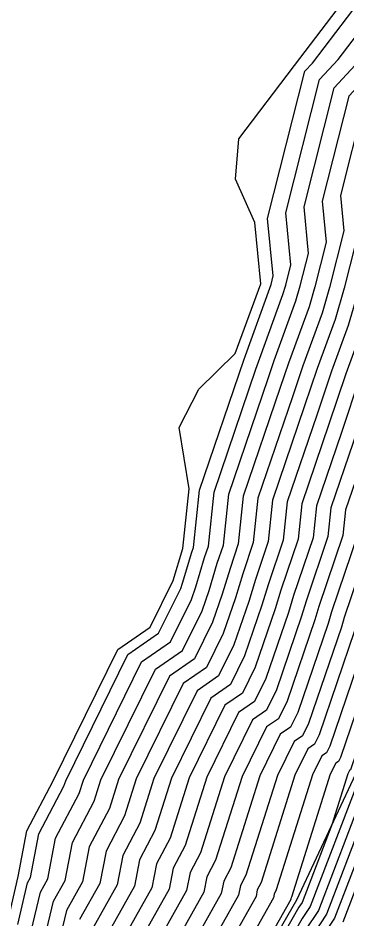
# Model space of a CAD drawing. Extents: x 2188792 to 2191981, y 386090 to 389710.
# Drawn here: x 2189450.6 to 2189470.6, y 386769.3 to 386824.1 of the extents above; entities that cross this region are included whole.
import ezdxf

# ---------------------------------------------------------------- set-up
doc = ezdxf.new("R2010")
doc.units = 0
for name, color, linetype in [('DTM Contours Major', 7, 'Continuous'), ('DTM Contours Minor', 7, 'Continuous'), ('PH Exist DTM Breakline', 7, 'Continuous')]:
    doc.layers.add(name, color=color, linetype=linetype)

msp = doc.modelspace()

# ---------------------------------------------------------------- linework, layer by layer
at = {"layer": 'DTM Contours Major'}
for points in [[(2189484.86, 386829.287), (2189480.983, 386823.128), (2189480.904, 386823.025), (2189475.126, 386816.835), (2189474.588, 386814.702), (2189474.668, 386813.87), (2189473.069, 386807.504), (2189472.221, 386804.61), (2189471.372, 386802.287), (2189470.211, 386798.807), (2189468.71, 386794.399), (2189468.508, 386792.458), (2189467.323, 386788.937), (2189467.014, 386787.918), (2189465.643, 386783.893), (2189464.95, 386782.49), (2189463.99, 386781.826), (2189462.055, 386777.885), (2189460.748, 386773.735), (2189460.015, 386772.346), (2189459.774, 386771.074), (2189457.477, 386766.989)], [(2189490.364, 386828.545), (2189487.684, 386822.039), (2189487.109, 386821.11), (2189484.34, 386814.214), (2189483.851, 386813.636), (2189482.138, 386807.767), (2189481.955, 386807.039), (2189480.132, 386800.82), (2189480.088, 386800.698), (2189477.593, 386793.222), (2189477.586, 386793.204), (2189477.586, 386793.196), (2189477.389, 386792.612), (2189474.974, 386785.824), (2189474.85, 386785.484), (2189471.967, 386777.863), (2189471.579, 386776.968), (2189468.832, 386769.786), (2189468.049, 386768.603)], [(2189476.706, 386826.683), (2189473.138, 386821.977), (2189470.679, 386819.342), (2189469.065, 386812.943), (2189469.307, 386810.446), (2189468.626, 386807.736), (2189468.265, 386806.504), (2189467.014, 386803.081), (2189466.52, 386801.6), (2189464.272, 386794.996), (2189463.969, 386792.088), (2189463.464, 386790.59), (2189462.994, 386789.035), (2189462.41, 386787.322), (2189461.307, 386785.088), (2189459.778, 386784.031), (2189456.697, 386777.756), (2189456.141, 386775.989), (2189454.908, 386773.656), (2189454.504, 386771.518), (2189453.526, 386769.779), (2189453.05, 386767.741)], [(2189486.51, 386826.047), (2189484.059, 386822.09), (2189482.691, 386818.681), (2189479.516, 386814.934), (2189478.945, 386812.977), (2189477.512, 386807.272), (2189476.176, 386802.715), (2189475.73, 386801.493), (2189473.902, 386796.014), (2189473.148, 386793.802), (2189473.047, 386792.827), (2189471.181, 386787.285), (2189471.034, 386786.8), (2189468.875, 386780.464), (2189468.593, 386779.892), (2189468.201, 386779.622), (2189467.413, 386778.015), (2189465.356, 386771.481), (2189465.121, 386771.037), (2189465.044, 386770.63), (2189461.428, 386764.198)]]:
    msp.add_lwpolyline(points, dxfattribs=at)
at = {"layer": 'DTM Contours Minor'}
for points in [[(2189483.993, 386829.98), (2189480.127, 386823.839), (2189479.351, 386822.815), (2189474.236, 386817.337), (2189473.483, 386814.351), (2189473.596, 386813.185), (2189472.18, 386807.551), (2189471.429, 386804.988), (2189470.5, 386802.445), (2189469.472, 386799.366), (2189467.823, 386794.518), (2189467.6, 386792.384), (2189466.551, 386789.268), (2189466.21, 386788.141), (2189464.996, 386784.579), (2189464.221, 386783.01), (2189463.147, 386782.267), (2189460.983, 386777.859), (2189459.827, 386774.186), (2189458.994, 386772.608), (2189458.72, 386771.163), (2189456.687, 386767.547)], [(2189485.57, 386829.252), (2189481.62, 386822.874), (2189481.372, 386822.255), (2189479.692, 386820.273), (2189476.015, 386816.334), (2189475.692, 386815.054), (2189475.741, 386814.555), (2189473.957, 386807.458), (2189473.012, 386804.231), (2189472.244, 386802.128), (2189470.949, 386798.249), (2189469.598, 386794.279), (2189469.416, 386792.532), (2189468.094, 386788.607), (2189467.818, 386787.694), (2189466.289, 386783.207), (2189465.679, 386781.971), (2189464.832, 386781.385), (2189463.126, 386777.911), (2189461.67, 386773.284), (2189461.036, 386772.084), (2189460.828, 386770.985), (2189458.267, 386766.431)], [(2189450.563, 386768.916), (2189451.156, 386771.454), (2189451.342, 386771.785), (2189451.845, 386774.442), (2189453.376, 386777.342), (2189453.482, 386777.678), (2189457.251, 386785.354), (2189459.121, 386786.647), (2189460.47, 386789.38), (2189460.581, 386789.706), (2189461.15, 386791.581), (2189461.246, 386791.867), (2189461.609, 386795.355), (2189464.305, 386803.275), (2189464.399, 386803.557), (2189465.891, 386807.641), (2189465.96, 386807.876), (2189466.089, 386808.392), (2189465.751, 386811.887), (2189468.01, 386820.846), (2189468.479, 386821.348), (2189474.14, 386828.816)], [(2189485.805, 386828.451), (2189482.23, 386822.678), (2189481.701, 386821.362), (2189478.13, 386817.146), (2189476.905, 386815.833), (2189476.797, 386815.406), (2189476.813, 386815.24), (2189474.846, 386807.411), (2189473.803, 386803.852), (2189473.115, 386801.969), (2189471.687, 386797.69), (2189470.485, 386794.16), (2189470.323, 386792.605), (2189468.866, 386788.276), (2189468.622, 386787.471), (2189466.936, 386782.521), (2189466.407, 386781.451), (2189465.674, 386780.944), (2189464.198, 386777.937), (2189462.591, 386772.833), (2189462.057, 386771.822), (2189461.882, 386770.896), (2189459.057, 386765.872)], [(2189489.359, 386828.849), (2189487.215, 386823.642), (2189485.889, 386821.502), (2189483.68, 386816.001), (2189482.117, 386814.155), (2189480.861, 386809.851), (2189480.178, 386807.132), (2189478.55, 386801.578), (2189478.345, 386801.016), (2189476.116, 386794.339), (2189475.811, 386793.443), (2189475.77, 386793.049), (2189473.496, 386786.293), (2189473.446, 386786.13), (2189470.815, 386778.407), (2189470.779, 386778.333), (2189470.729, 386778.299), (2189470.627, 386778.093), (2189469.651, 386774.991), (2189467.844, 386770.265), (2189467.652, 386769.976), (2189463.546, 386762.757)], [(2189489.862, 386828.697), (2189487.45, 386822.841), (2189486.499, 386821.306), (2189484.01, 386815.107), (2189482.984, 386813.896), (2189481.499, 386808.809), (2189481.066, 386807.086), (2189479.341, 386801.199), (2189479.216, 386800.857), (2189476.854, 386793.78), (2189476.699, 386793.324), (2189476.678, 386793.122), (2189474.268, 386785.963), (2189474.25, 386785.906), (2189472.937, 386782.05), (2189471.411, 386778.018), (2189471.272, 386777.697), (2189468.338, 386770.025), (2189467.851, 386769.289), (2189463.997, 386762.514)], [(2189451.392, 386768.525), (2189451.946, 386770.896), (2189452.396, 386771.696), (2189452.866, 386774.18), (2189454.298, 386776.891), (2189454.553, 386777.704), (2189458.093, 386784.913), (2189459.85, 386786.127), (2189461.117, 386788.694), (2189461.385, 386789.482), (2189461.921, 386791.251), (2189462.153, 386791.941), (2189462.497, 386795.235), (2189465.043, 386802.717), (2189465.271, 386803.398), (2189466.682, 386807.262), (2189466.848, 386807.829), (2189467.162, 386809.077), (2189466.856, 386812.239), (2189468.9, 386820.345), (2189470.032, 386821.557), (2189474.995, 386828.105)], [(2189490.867, 386828.393), (2189487.919, 386821.238), (2189487.719, 386820.914), (2189485.125, 386814.453), (2189484.681, 386813.413), (2189484.672, 386813.383), (2189482.726, 386807.042), (2189482.698, 386806.954), (2189480.768, 386800.668), (2189480.766, 386800.539), (2189478.177, 386793.41), (2189478.085, 386792.864), (2189475.608, 386785.901), (2189475.221, 386784.837), (2189472.523, 386777.708), (2189471.886, 386776.24), (2189469.327, 386769.546), (2189468.247, 386767.916)], [(2189491.759, 386827.968), (2189488.831, 386820.964), (2189488.476, 386820.463), (2189485.597, 386813.71), (2189485.376, 386813.014), (2189483.628, 386807.317), (2189483.392, 386806.573), (2189481.657, 386800.921), (2189481.648, 386800.221), (2189479.334, 386793.85), (2189479.05, 386792.166), (2189476.876, 386786.054), (2189475.961, 386783.545), (2189473.636, 386777.398), (2189472.501, 386774.783), (2189470.315, 386769.066)], [(2189452.221, 386768.133), (2189452.736, 386770.337), (2189453.45, 386771.607), (2189453.887, 386773.918), (2189455.219, 386776.44), (2189455.625, 386777.73), (2189458.935, 386784.472), (2189460.579, 386785.608), (2189461.763, 386788.008), (2189462.19, 386789.259), (2189462.693, 386790.92), (2189463.061, 386792.015), (2189463.385, 386795.116), (2189465.782, 386802.158), (2189466.143, 386803.24), (2189467.473, 386806.883), (2189467.737, 386807.783), (2189468.234, 386809.761), (2189467.96, 386812.591), (2189469.789, 386819.843), (2189471.585, 386821.767), (2189475.851, 386827.394)], [(2189486.04, 386827.649), (2189482.84, 386822.482), (2189482.031, 386820.468), (2189477.783, 386815.452), (2189477.669, 386815.061), (2189475.735, 386807.365), (2189474.594, 386803.473), (2189473.987, 386801.81), (2189472.425, 386797.132), (2189471.373, 386794.04), (2189471.231, 386792.679), (2189469.638, 386787.946), (2189469.426, 386787.247), (2189467.582, 386781.836), (2189467.136, 386780.931), (2189466.517, 386780.503), (2189465.269, 386777.963), (2189463.513, 386772.383), (2189463.079, 386771.561), (2189462.936, 386770.807), (2189459.847, 386765.314)], [(2189486.275, 386826.848), (2189483.45, 386822.286), (2189482.361, 386819.575), (2189478.65, 386815.193), (2189478.307, 386814.019), (2189476.623, 386807.318), (2189475.385, 386803.094), (2189474.858, 386801.651), (2189473.163, 386796.573), (2189472.261, 386793.921), (2189472.139, 386792.753), (2189470.409, 386787.615), (2189470.23, 386787.024), (2189468.229, 386781.15), (2189467.864, 386780.412), (2189467.359, 386780.063), (2189466.341, 386777.989), (2189464.434, 386771.932), (2189464.1, 386771.299), (2189463.99, 386770.718), (2189460.638, 386764.756)], [(2189490.575, 386826.313), (2189488.294, 386820.858), (2189488.182, 386820.699), (2189485.139, 386813.561), (2189485.024, 386813.199), (2189483.177, 386807.18), (2189483.045, 386806.764), (2189481.213, 386800.794), (2189481.207, 386800.38), (2189478.756, 386793.63), (2189478.568, 386792.515), (2189476.242, 386785.977), (2189475.591, 386784.191), (2189473.079, 386777.553), (2189472.194, 386775.511), (2189469.821, 386769.306), (2189468.445, 386767.23)], [(2189477.561, 386825.972), (2189474.691, 386822.186), (2189471.568, 386818.841), (2189470.169, 386813.295), (2189470.379, 386811.131), (2189469.514, 386807.69), (2189469.056, 386806.125), (2189467.886, 386802.922), (2189467.258, 386801.041), (2189465.16, 386794.877), (2189464.877, 386792.162), (2189464.236, 386790.259), (2189463.798, 386788.812), (2189463.056, 386786.636), (2189462.036, 386784.569), (2189460.62, 386783.59), (2189457.768, 386777.782), (2189457.062, 386775.538), (2189455.93, 386773.394), (2189455.558, 386771.429), (2189454.316, 386769.221)], [(2189478.417, 386825.261), (2189476.245, 386822.396), (2189472.457, 386818.339), (2189471.274, 386813.647), (2189471.451, 386811.816), (2189470.403, 386807.643), (2189469.847, 386805.746), (2189468.757, 386802.763), (2189467.996, 386800.483), (2189466.047, 386794.757), (2189465.784, 386792.236), (2189465.008, 386789.929), (2189464.602, 386788.588), (2189463.703, 386785.951), (2189462.764, 386784.049), (2189461.463, 386783.149), (2189458.84, 386777.808), (2189457.984, 386775.088), (2189456.951, 386773.132), (2189456.612, 386771.341), (2189455.106, 386768.663)], [(2189486.745, 386825.245), (2189484.669, 386821.894), (2189483.021, 386817.788), (2189480.383, 386814.674), (2189479.584, 386811.935), (2189478.4, 386807.225), (2189476.968, 386802.336), (2189476.602, 386801.334), (2189474.64, 386795.456), (2189474.036, 386793.682), (2189473.955, 386792.901), (2189471.953, 386786.954), (2189471.838, 386786.577), (2189469.522, 386779.778), (2189469.322, 386779.373), (2189469.044, 386779.181), (2189468.484, 386778.041), (2189466.278, 386771.03), (2189466.143, 386770.775), (2189466.098, 386770.541), (2189462.218, 386763.64)], [(2189479.272, 386824.55), (2189477.798, 386822.606), (2189473.347, 386817.838), (2189472.379, 386813.999), (2189472.524, 386812.501), (2189471.291, 386807.597), (2189470.638, 386805.367), (2189469.629, 386802.604), (2189468.734, 386799.924), (2189466.935, 386794.638), (2189466.692, 386792.31), (2189465.779, 386789.598), (2189465.406, 386788.365), (2189464.35, 386785.265), (2189463.493, 386783.529), (2189462.305, 386782.708), (2189459.911, 386777.833), (2189458.905, 386774.637), (2189457.972, 386772.87), (2189457.666, 386771.252), (2189455.897, 386768.105)], [(2189486.98, 386824.444), (2189485.279, 386821.698), (2189483.351, 386816.894), (2189481.25, 386814.415), (2189480.222, 386810.893), (2189479.289, 386807.179), (2189477.759, 386801.957), (2189477.473, 386801.175), (2189475.378, 386794.897), (2189474.924, 386793.563), (2189474.862, 386792.975), (2189472.724, 386786.624), (2189472.642, 386786.353), (2189470.168, 386779.092), (2189470.05, 386778.853), (2189469.886, 386778.74), (2189469.556, 386778.067), (2189467.199, 386770.579), (2189467.164, 386770.513), (2189467.152, 386770.452), (2189463.008, 386763.082)]]:
    msp.add_lwpolyline(points, dxfattribs=at)
at = {"layer": 'PH Exist DTM Breakline'}
for points in [[(2189450.589, 386743.245), (2189454.744, 386749.35), (2189458.9, 386755.455), (2189463.212, 386762.938), (2189467.524, 386770.421), (2189471.1, 386778.104), (2189474.676, 386785.788), (2189477.622, 386793.199), (2189480.569, 386800.611), (2189482.605, 386807.005), (2189484.641, 386813.4), (2189488.045, 386820.809), (2189491.45, 386828.217), (2189495.694, 386834.251), (2189499.939, 386840.285), (2189504.242, 386846.313), (2189508.545, 386852.34), (2189512.849, 386858.367), (2189519.776, 386866.808)], [(2189449.978, 386769.193), (2189450.598, 386771.848), (2189451.124, 386774.626), (2189452.726, 386777.66), (2189456.656, 386785.665), (2189458.607, 386787.014), (2189460.014, 386789.864), (2189460.605, 386791.815), (2189460.983, 386795.439), (2189460.379, 386799.17), (2189461.573, 386801.511), (2189463.784, 386803.669), (2189465.333, 386807.909), (2189464.972, 386811.639), (2189463.789, 386814.282), (2189464.001, 386816.73), (2189467.383, 386821.2), (2189473.536, 386829.318)]]:
    msp.add_lwpolyline(points, dxfattribs=at)

doc.saveas('drawing.dxf')
